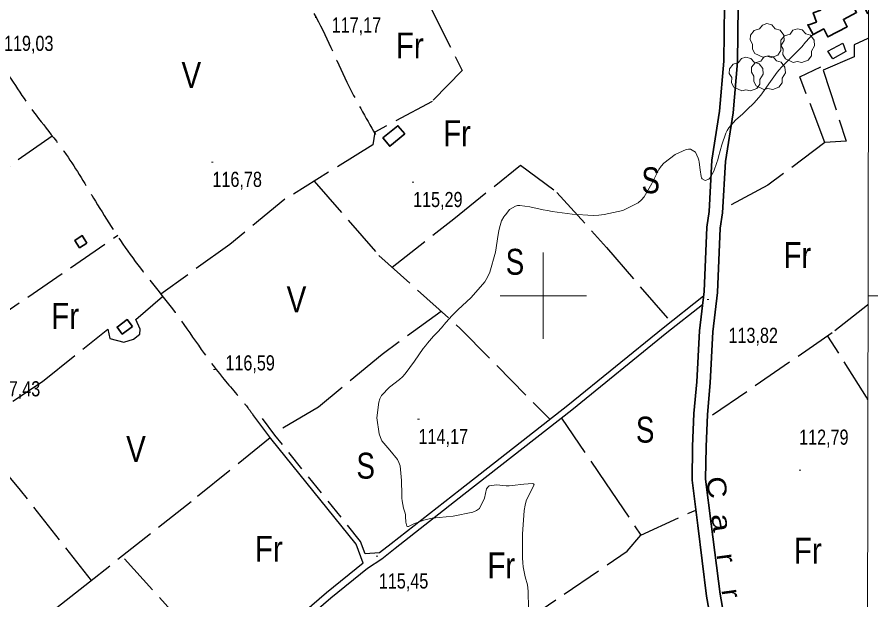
# Model space of a CAD drawing. Extents: x 483855 to 488461, y 4388206 to 4391419.
# Drawn here: x 487195.6 to 487689.6, y 4389824.2 to 4390161.1 of the extents above; entities that cross this region are included whole.
import ezdxf
from ezdxf.enums import TextEntityAlignment as Align

# ---------------------------------------------------------------- set-up
doc = ezdxf.new("R2010")
doc.units = 0
doc.header["$LTSCALE"] = 4
doc.linetypes.add('LONG_DASHED', pattern=[7.5, 6, -1.5])
doc.linetypes.add('MEDIUM_DASHED', pattern=[4.5, 3, -1.5])
for name, color, linetype, lineweight in [('1', 7, 'Continuous', 13), ('21', 7, 'Continuous', 25), ('25', 7, 'LONG_DASHED', 25), ('29', 7, 'Continuous', 13), ('36', 7, 'Continuous', 25), ('38', 7, 'Continuous', 25), ('47', 7, 'Continuous', 35), ('7', 7, 'Continuous', 13), ('9', 7, 'Continuous', 13)]:
    doc.layers.add(name, color=color, linetype=linetype, lineweight=lineweight)
doc.layers.add('31', color=7, linetype='Continuous')
doc.layers.add('5', color=7, linetype='Continuous')

msp = doc.modelspace()

# ---------------------------------------------------------------- linework, layer by layer
at = {"layer": '1'}
for p, q in [((487500, 4390025), (487500, 4389975)), ((487475, 4390000), (487525, 4390000)), ((487687.9, 4390000), (487758.17, 4390000))]:
    msp.add_line(p, q, dxfattribs=at)
msp.add_lwpolyline([(484115.5, 4391072.6), (487689.7, 4391065.7), (487685.8, 4388753.5), (484110.5, 4388760.3)], close=True, dxfattribs=at)
at = {"layer": '21'}
msp.add_lwpolyline([(487675.08, 4390141.22), (487667.54, 4390136.99), (487664.73, 4390141.34), (487673.25, 4390145.92)], close=True, dxfattribs=at)
at = {"layer": '25'}
for p, q in [((487688.15, 4390148.93), (487687.76, 4390148.74)), ((487687.89, 4389994.84), (487687.51, 4389994.54)), ((487687.8, 4389940.03), (487687.42, 4389940.65))]:
    msp.add_line(p, q, dxfattribs=at)
for points in [[(487426.41, 4390186.43), (487435.61, 4390165.11), (487453.15, 4390130.14), (487435.81, 4390112.36), (487402.55, 4390094.62), (487401.38, 4390087.15), (487350.52, 4390055.77), (487318.7, 4390029.66), (487278.76, 4390000.94)], [(487687.76, 4390148.74), (487679.83, 4390144.99), (487679.87, 4390138.09), (487662.04, 4390130.3), (487675.22, 4390089.37), (487662.98, 4390088.64), (487648.36, 4390126.53), (487660.52, 4390132.37)], [(487215.89, 4390092.32), (487156.5, 4390050.41), (487117.4, 4390024.05), (487080.21, 4389998.23)], [(487662.98, 4390088.64), (487629.99, 4390063.84), (487603.84, 4390049.86)], [(487412.59, 4390016.45), (487448.21, 4390044.36), (487486.84, 4390075.54), (487507.96, 4390059.75), (487536.54, 4390027.94), (487573.8, 4389984.78)], [(487367.5, 4390066.25), (487404.97, 4390023.28), (487452.03, 4389981.01), (487503.93, 4389928.46)], [(487119.54, 4389941.63), (487177.08, 4389982.27), (487253.89, 4390034.96)], [(487238.66, 4389835.35), (487197.56, 4389887.65), (487168.16, 4389922.48), (487210.23, 4389950.42), (487248.02, 4389980.71), (487249.23, 4389975.36), (487257.27, 4389973.19), (487262.95, 4389974.92), (487266.55, 4389977.83), (487266.77, 4389980.6), (487264.37, 4389986.21), (487279.78, 4389999.63)], [(487440.96, 4389990.96), (487406.77, 4389966.06), (487369.96, 4389935.66), (487344.02, 4389920.33)], [(487687.51, 4389994.54), (487667.22, 4389978.46), (487594.89, 4389928.89)], [(487687.42, 4389940.65), (487686.96, 4389941.4), (487664.68, 4389976.72)], [(487510.6, 4389929.14), (487536.06, 4389891.93), (487556.42, 4389861.61), (487588.28, 4389876.11)], [(487342.09, 4389917.89), (487296.28, 4389880.94), (487237.44, 4389834.38), (487199.37, 4389804.62)], [(487214.79, 4389607.8), (487251.17, 4389639.4), (487303.39, 4389673.6), (487353.33, 4389709.96), (487378.4, 4389727.38), (487439.08, 4389772.69), (487487.34, 4389810.74), (487548.6, 4389852.28), (487556.42, 4389861.61)], [(487318.1, 4389781.63), (487294.07, 4389807.84), (487256.37, 4389849.37)]]:
    msp.add_lwpolyline(points, dxfattribs=at)
at = {"layer": '29'}
for points in [[(487627.01, 4390137.87), (487622.47, 4390139.99), (487621.06, 4390142.53), (487621.16, 4390145.51), (487619.79, 4390147.92), (487619.83, 4390150.67), (487621.99, 4390153.27), (487625.18, 4390154.27), (487626.83, 4390156.46), (487629.4, 4390157.29), (487632.26, 4390156.64), (487634.21, 4390154.37), (487637.02, 4390153.55), (487639.15, 4390150.7), (487639.39, 4390147.57), (487637.51, 4390144.42), (487637.51, 4390141.74), (487635.69, 4390139.13), (487632.07, 4390137.79), (487629.3, 4390138.42)], [(487644.64, 4390134.85), (487640.1, 4390136.97), (487638.69, 4390139.51), (487638.79, 4390142.49), (487637.42, 4390144.9), (487637.46, 4390147.65), (487639.62, 4390150.25), (487642.81, 4390151.25), (487644.46, 4390153.44), (487647.03, 4390154.27), (487649.89, 4390153.62), (487651.84, 4390151.35), (487654.65, 4390150.53), (487656.78, 4390147.68), (487657.02, 4390144.55), (487655.14, 4390141.4), (487655.14, 4390138.72), (487653.32, 4390136.11), (487649.7, 4390134.77), (487646.93, 4390135.4)], [(487627.72, 4390119.24), (487623.18, 4390121.36), (487621.77, 4390123.9), (487621.87, 4390126.88), (487620.5, 4390129.29), (487620.54, 4390132.04), (487622.7, 4390134.64), (487625.89, 4390135.64), (487627.54, 4390137.83), (487630.11, 4390138.66), (487632.97, 4390138.01), (487634.92, 4390135.74), (487637.73, 4390134.92), (487639.86, 4390132.07), (487640.1, 4390128.94), (487638.22, 4390125.79), (487638.22, 4390123.11), (487636.4, 4390120.5), (487632.78, 4390119.16), (487630.01, 4390119.79)], [(487614.87, 4390118.45), (487610.33, 4390120.57), (487608.92, 4390123.11), (487609.02, 4390126.09), (487607.65, 4390128.5), (487607.69, 4390131.25), (487609.85, 4390133.85), (487613.04, 4390134.85), (487614.69, 4390137.04), (487617.26, 4390137.87), (487620.12, 4390137.22), (487622.07, 4390134.95), (487624.88, 4390134.13), (487627.01, 4390131.28), (487627.25, 4390128.15), (487625.37, 4390125), (487625.37, 4390122.32), (487623.55, 4390119.71), (487619.93, 4390118.37), (487617.16, 4390119)]]:
    msp.add_lwpolyline(points, close=True, dxfattribs=at)
at = {"layer": '36', "lineweight": 35}
for points in [[(487629.37, 4390347.45), (487631.09, 4390331.49), (487631.23, 4390301.94), (487630.37, 4390280.45), (487628.89, 4390266.38), (487622.54, 4390237.31), (487617.09, 4390202.1), (487612.79, 4390167.35), (487612.39, 4390135.17), (487609.79, 4390105.79), (487605.39, 4390077.51), (487603.72, 4390047.97), (487602.44, 4390038.98), (487600.87, 4390001.9), (487598.17, 4389979.13), (487596.65, 4389949.71), (487594.98, 4389931.34), (487594.19, 4389912.6), (487593.92, 4389893.91), (487597.21, 4389868.1), (487602.28, 4389827.42), (487609.51, 4389786.81)], [(487622.62, 4390336.86), (487623.25, 4390331.05), (487623.39, 4390302.08), (487622.54, 4390281.02), (487621.14, 4390267.63), (487614.83, 4390238.75), (487609.32, 4390203.18), (487604.95, 4390167.88), (487604.55, 4390135.56), (487602, 4390106.74), (487597.58, 4390078.34), (487595.91, 4390048.75), (487594.62, 4390039.7), (487593.05, 4390002.53), (487590.35, 4389979.79), (487588.83, 4389950.27), (487587.15, 4389931.86), (487586.35, 4389912.82), (487586.07, 4389893.47), (487589.43, 4389867.12), (487594.52, 4389826.25), (487601.78, 4389785.47)]]:
    msp.add_lwpolyline(points, dxfattribs=at)
at = {"layer": '38'}
for points in [[(487592.78, 4389999.77), (487569.35, 4389981.27), (487514.31, 4389936.56), (487451.89, 4389887.85), (487412.05, 4389856.63), (487405.3, 4389851.31), (487396.98, 4389850.89)], [(487592.12, 4389994.71), (487571.58, 4389978.49), (487516.53, 4389933.77), (487454.09, 4389885.04), (487414.25, 4389853.82), (487406.61, 4389847.81), (487398.31, 4389842.35)], [(487395.82, 4389845.4), (487391.68, 4389856.46), (487342.33, 4389917.55), (487331.96, 4389931.4)], [(487395.82, 4389845.4), (487374.65, 4389828.17), (487343.65, 4389801.44), (487324.83, 4389786.94), (487298.78, 4389766.39), (487295.12, 4389763.55), (487295.07, 4389762.41)], [(487398.31, 4389842.35), (487377.18, 4389825.14), (487346.14, 4389798.39), (487327.26, 4389783.83), (487301.21, 4389763.29), (487298.99, 4389761.56), (487298.86, 4389758.52), (487299.07, 4389756.32), (487299.75, 4389751.33)]]:
    msp.add_lwpolyline(points, dxfattribs=at)
at = {"layer": '38', "linetype": 'MEDIUM_DASHED'}
msp.add_lwpolyline([(487396.98, 4389850.89), (487394.33, 4389857.97), (487344.71, 4389919.4), (487334.37, 4389933.2)], dxfattribs=at)
at = {"layer": '38', "linetype": 'LONG_DASHED'}
for points in [[(487305.96, 4390355.51), (487304.76, 4390348.98), (487318.31, 4390304.51), (487325.47, 4390274.38), (487323.71, 4390267.15), (487320.38, 4390257.63), (487320.16, 4390249.31), (487342.75, 4390212.1), (487348.13, 4390199.73), (487353.06, 4390187.6), (487367.28, 4390163.22), (487386.35, 4390123.48), (487402.97, 4390093.18)], [(487166.8, 4390154.28), (487180.04, 4390141.55), (487200.96, 4390112.05), (487223.95, 4390081.66), (487240.87, 4390054.73), (487262.52, 4390021.83), (487286.98, 4389990.35), (487314.44, 4389952.72), (487329.13, 4389935.15), (487331.96, 4389931.4)]]:
    msp.add_spline(points, degree=3, dxfattribs=at)
at = {"layer": '47'}
msp.add_lwpolyline([(487687.78, 4390162.91), (487679.63, 4390178.49), (487674.89, 4390176.01), (487681.31, 4390163.73), (487673.64, 4390159.72), (487675.87, 4390155.45), (487664.67, 4390149.62), (487662.27, 4390154.21), (487656.11, 4390150.99), (487653.17, 4390156.6), (487652.97, 4390156.5), (487652.99, 4390156.44), (487658.05, 4390158.16), (487656.19, 4390163.6), (487660.55, 4390165.09), (487656.2, 4390173.82)], dxfattribs=at)
for points in [[(487419.86, 4390093.49), (487411.19, 4390086.4), (487407.27, 4390091.2), (487415.94, 4390098.29)], [(487236.04, 4390030.47), (487233.33, 4390034.74), (487229.02, 4390032.01), (487231.73, 4390027.74)], [(487262.31, 4389982.22), (487256.4, 4389977.86), (487253.45, 4389981.85), (487259.36, 4389986.21)]]:
    msp.add_lwpolyline(points, close=True, dxfattribs=at)
at = {"layer": '7'}
for p, q in [((487368, 4390160.79), (487369, 4390160.79)), ((487308.11, 4390077.27), (487309.11, 4390077.27)), ((487424.18, 4390065.61), (487425.18, 4390065.61)), ((487594.9, 4389997.82), (487595.9, 4389997.82)), ((487309.18, 4389957.27), (487310.18, 4389957.27)), ((487427.35, 4389928.59), (487428.35, 4389928.59)), ((487648.07, 4389899.19), (487649.07, 4389899.19)), ((487403.3, 4389849.39), (487404.3, 4389849.39))]:
    msp.add_line(p, q, dxfattribs=at)
at = {"layer": '9'}
for points in [[(487656.19, 4390151.03), (487655, 4390150.01), (487653.96, 4390149.08), (487651.67, 4390146.52), (487649.64, 4390143.96), (487648.77, 4390143.02), (487647.76, 4390141.98), (487642.99, 4390137.39), (487637.79, 4390132.11), (487636.5, 4390130.63), (487635.28, 4390129.15), (487631.42, 4390123.75), (487627.89, 4390118.56), (487626.88, 4390117.21), (487625.84, 4390115.9), (487621.96, 4390111.48), (487617.88, 4390107.4), (487616.72, 4390106.31), (487615.55, 4390105.23), (487611.21, 4390101.45), (487607.31, 4390097.03), (487606.41, 4390095.54), (487605.58, 4390093.94), (487603.26, 4390087.21), (487601.44, 4390080.34), (487600.94, 4390078.65), (487600.45, 4390077.05), (487598.66, 4390072.06), (487596.82, 4390068.54), (487596.29, 4390067.87), (487595.74, 4390067.34), (487593.71, 4390066.52), (487591.98, 4390067.51), (487591.63, 4390068.11), (487591.33, 4390068.85), (487590.74, 4390072.74), (487590.2, 4390077.24), (487589.95, 4390078.38), (487589.65, 4390079.47), (487588.16, 4390083), (487585.26, 4390084.75), (487584.06, 4390084.73), (487582.69, 4390084.48), (487576.31, 4390081.72), (487569.7, 4390076.59), (487568.18, 4390074.84), (487566.79, 4390072.96), (487562.91, 4390064.97), (487558.49, 4390057.16), (487556.77, 4390055.38), (487554.83, 4390053.76), (487546.01, 4390049.32), (487535.28, 4390046.94), (487532.15, 4390046.62), (487528.93, 4390046.46), (487516.72, 4390047.13), (487505.23, 4390048.78), (487502.48, 4390049.24), (487499.91, 4390049.71), (487492.18, 4390051.4), (487486.44, 4390052.19), (487485.12, 4390052.08), (487483.92, 4390051.84), (487480.57, 4390049.79), (487478.28, 4390047), (487477.76, 4390046.3), (487477.27, 4390045.62), (487475.9, 4390043.38), (487474.7, 4390039.33), (487474.33, 4390037.51), (487473.93, 4390035.38), (487472.35, 4390025.14), (487469.16, 4390013.69), (487467.76, 4390010.8), (487466.14, 4390008.03), (487458.39, 4389999.02), (487450.5, 4389991.79), (487448.79, 4389990.15), (487447.29, 4389988.66), (487443.58, 4389984.55), (487441.05, 4389981.45), (487440.3, 4389980.6), (487439.52, 4389979.75), (487436.53, 4389976.69), (487432.95, 4389972.61), (487431.79, 4389971.11), (487430.57, 4389969.46), (487425.59, 4389962.17), (487420.07, 4389954.8), (487418.5, 4389953.09), (487416.92, 4389951.53), (487411.1, 4389947.12), (487406.38, 4389942.29), (487405.49, 4389940.47), (487404.79, 4389938.44)], [(487404.79, 4389938.44), (487403.78, 4389929.37), (487405.04, 4389920.15), (487405.76, 4389918.03), (487406.65, 4389916.09), (487411.21, 4389910.65), (487415.69, 4389905.38), (487416.53, 4389903.56), (487417.18, 4389901.58), (487418.09, 4389893.1), (487418.11, 4389884.89), (487418.21, 4389883.07), (487418.35, 4389881.45), (487419.21, 4389877.24), (487420.1, 4389874.22), (487420.25, 4389873.35), (487420.37, 4389872.46), (487420.46, 4389869.13), (487421.08, 4389866.88), (487421.52, 4389866.67), (487422.07, 4389866.64), (487425.07, 4389868.05), (487430.85, 4389870.33), (487433.17, 4389870.85), (487435.8, 4389871.33), (487447.87, 4389872.64), (487459.23, 4389874.82), (487461.42, 4389875.85), (487463.19, 4389877.05), (487466.09, 4389882.91), (487467.26, 4389888.38), (487467.92, 4389889.34), (487468.74, 4389890.06), (487472.95, 4389890.65), (487478.52, 4389890.14), (487480.2, 4389890.16), (487481.95, 4389890.25), (487488.74, 4389891.16), (487493.8, 4389891.48), (487494.45, 4389891.2), (487494.77, 4389890.76), (487493.22, 4389887.82), (487490.18, 4389881.46), (487489.56, 4389878.85), (487489.04, 4389875.89), (487487.98, 4389862.12), (487487.98, 4389848.53), (487488.12, 4389845.68), (487488.33, 4389843.21), (487489.62, 4389837.59), (487490.94, 4389832.94), (487491.16, 4389831.09), (487491.33, 4389829), (487491.43, 4389819.43)]]:
    msp.add_lwpolyline(points, dxfattribs=at)

# ---------------------------------------------------------------- texts
at = {"layer": '31'}
for s, width, p in [('Fr', 0.85, (487422.78, 4390137.16)), ('V', 0.85, (487296.41, 4390120.09)), ('Fr', 0.85, (487450.11, 4390086.45)), ('S', 0.8, (487562.17, 4390059.23)), ('Fr', 0.85, (487647.02, 4390015.98)), ('S', 0.8, (487483.65, 4390012.11)), ('V', 0.85, (487357.25, 4389990.35)), ('Fr', 0.85, (487223.45, 4389980.84)), ('S', 0.8, (487558.97, 4389915.07)), ('V', 0.85, (487264.39, 4389903.86)), ('S', 0.8, (487397.28, 4389894.25)), ('Fr', 0.85, (487341.24, 4389846.2)), ('Fr', 0.85, (487653.05, 4389845.14)), ('Fr', 0.85, (487475.72, 4389836.59))]:
    msp.add_text(s, height=15, dxfattribs=dict(at, width=width)).set_placement(p, align=Align.CENTER)
at = {"layer": '5'}
for s, width, p in [('C', 1.2, (487595.02, 4389888.49)), ('a', 1.3, (487597.82, 4389868.13)), ('r', 1.1, (487600.63, 4389847.69)), ('r', 1.1, (487603.44, 4389827.28))]:
    msp.add_text(s, height=10.99, rotation=277.834, dxfattribs=dict(at, width=width)).set_placement(p, align=Align.CENTER)
at = {"layer": '7', "width": 0.8}
for s, p in [('117,17', (487377.59, 4390152.11)), ('119,03', (487188.01, 4390141.51)), ('116,78', (487308.61, 4390062.9)), ('115,29', (487424.68, 4390051.24)), ('113,82', (487607.17, 4389972.75)), ('116,59', (487316.09, 4389956.81)), ('117,43', (487180.37, 4389941.85)), ('114,17', (487427.85, 4389914.22)), ('112,79', (487648.02, 4389913.87)), ('115,45', (487404.87, 4389830.74))]:
    msp.add_text(s, height=8.75, dxfattribs=at).set_placement(p)

doc.saveas('drawing.dxf')
